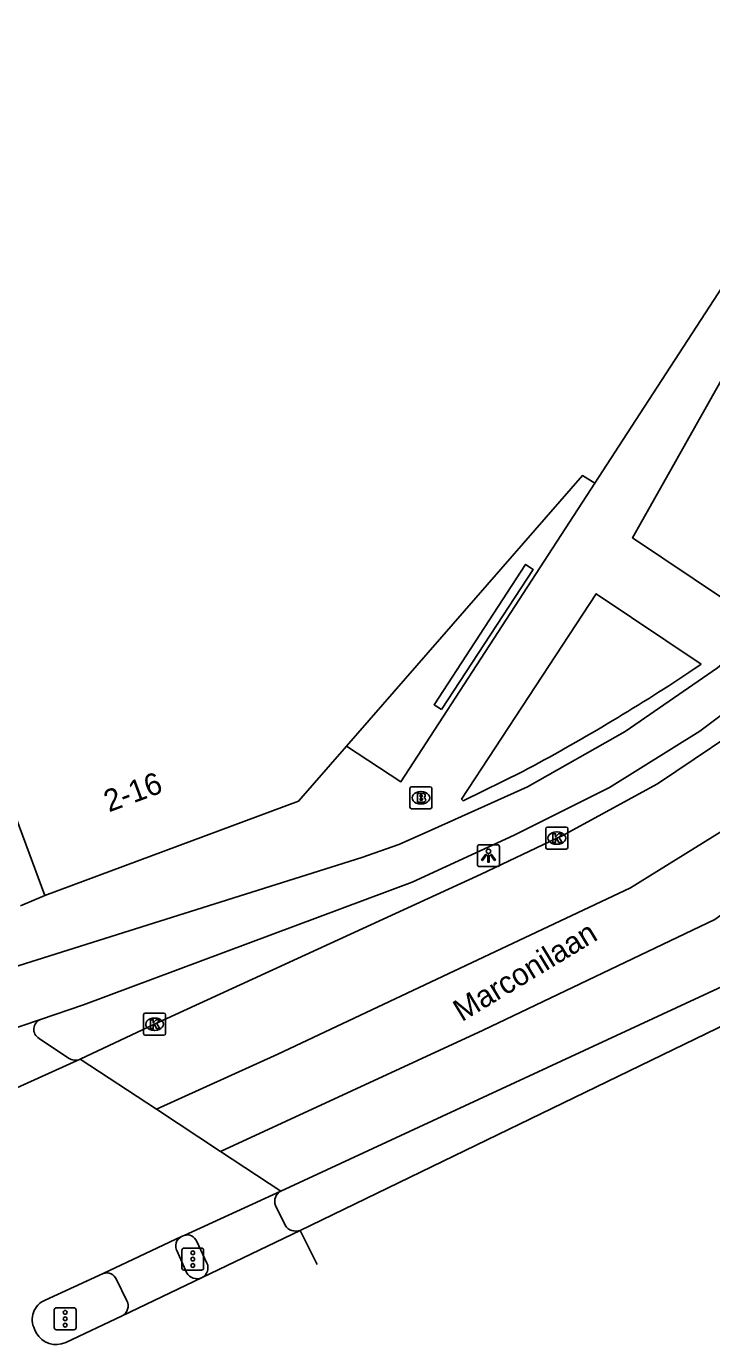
# Model space of a CAD drawing. Extents: x 159280 to 160375, y 384531 to 385872.
# Drawn here: x 160269.6 to 160300.7, y 384708.9 to 384768.8 of the extents above; entities that cross this region are included whole.
import ezdxf

# ---------------------------------------------------------------- set-up
doc = ezdxf.new("R2010")
doc.units = 0
for name, color, linetype in [('IMGEO_Brandkraan', 7, 'Continuous'), ('IMGEO_Fietspad_open', 7, 'Continuous'), ('IMGEO_Kolk', 7, 'Continuous'), ('IMGEO_Lichtpunt', 7, 'Continuous'), ('IMGEO_Muur', 7, 'Continuous'), ('IMGEO_Openbare_ruimte_label', 7, 'Continuous'), ('IMGEO_Pand', 7, 'Continuous'), ('IMGEO_Pand_nummerreeks', 7, 'Continuous'), ('IMGEO_Pand_overbouw', 7, 'Continuous'), ('IMGEO_Rijbaan_regionaal_gesloten', 7, 'Continuous'), ('IMGEO_Verkeersregelinstallatiepaal', 7, 'Continuous'), ('IMGEO_Voetpad_open', 7, 'Continuous')]:
    doc.layers.add(name, color=color, linetype=linetype)

msp = doc.modelspace()

# ---------------------------------------------------------------- linework, layer by layer
at = {"layer": 'IMGEO_Brandkraan'}
for p, q in [((160286.999, 384733.313), (160286.999, 384734.165)), ((160287.074, 384734.239), (160287.926, 384734.239)), ((160288, 384734.165), (160288, 384733.313)), ((160287.487, 384734.019), (160287.512, 384734.019)), ((160287.926, 384733.239), (160287.074, 384733.239)), ((160287.51, 384733.459), (160287.485, 384733.459))]:
    msp.add_line(p, q, dxfattribs=at)
for points in [[(160286.999, 384733.313), (160286.999, 384734.165)], [(160287.074, 384734.239), (160287.926, 384734.239)], [(160288, 384734.165), (160288, 384733.313)], [(160287.347, 384733.939), (160287.347, 384733.539), (160287.56, 384733.539)], [(160287.578, 384733.939), (160287.347, 384733.939)], [(160287.526, 384733.858), (160287.472, 384733.858), (160287.472, 384733.782)], [(160287.472, 384733.782), (160287.525, 384733.782)], [(160287.534, 384733.706), (160287.472, 384733.706), (160287.472, 384733.625)], [(160287.472, 384733.625), (160287.534, 384733.625)], [(160287.926, 384733.239), (160287.074, 384733.239)]]:
    msp.add_lwpolyline(points, dxfattribs=at)
for centre, radius, start, end in [((160287.076, 384734.163), 0.0765, 91.55205, 178.44795), ((160287.076, 384734.163), 0.0765, 91.55205, 178.44795), ((160287.924, 384734.163), 0.0765, 1.55205, 88.44795), ((160287.924, 384734.163), 0.0765, 1.55205, 88.44795), ((160287.527, 384733.82), 0.0379, 267.82845, 90.93552), ((160287.535, 384733.665), 0.0404, 269.87594, 90.50774), ((160287.566, 384733.79), 0.251, 268.66757, 293.53466), ((160287.582, 384733.794), 0.145, 59.4692, 91.53667), ((160287.607, 384733.841), 0.0922, 285.51372, 58.15012), ((160287.612, 384733.649), 0.105, 301.31148, 78.98903), ((160287.076, 384733.315), 0.0765, 181.55205, 268.44795), ((160287.076, 384733.315), 0.0765, 181.55205, 268.44795), ((160287.924, 384733.315), 0.0765, 271.55205, 358.44795), ((160287.924, 384733.315), 0.0765, 271.55205, 358.44795)]:
    msp.add_arc(centre, radius, start, end, dxfattribs=at)
for centre, major_axis, ratio, start_param, end_param in [((160287.486, 384733.739), (-0.387, 0.002), 0.722429, 4.712389, 7.853982), ((160287.511, 384733.739), (-0.39, 0.002), 0.717154, 1.570796, 4.712389)]:
    msp.add_ellipse(centre, major_axis=major_axis, ratio=ratio, start_param=start_param, end_param=end_param, dxfattribs=at)
at = {"layer": 'IMGEO_Fietspad_open'}
for points in [[(160260.908, 384723.487), (160284.819, 384731.029), (160286.494, 384731.616), (160287.694, 384732.145), (160292.33, 384734.242), (160296.76, 384736.744), (160300.949, 384739.632), (160304.863, 384742.883), (160307.528, 384745.469), (160310.687, 384750), (160313.442, 384754.555), (160316.237, 384759.87), (160317.753, 384763.448), (160318.943, 384767.148), (160319.798, 384770.938), (160319.861, 384771.302), (160320.101, 384772.775), (160320.777, 384776.935)], [(160270.242, 384723.679), (160272.194, 384724.337), (160287.108, 384729.904), (160291.732, 384732.04), (160296.051, 384734.213), (160300.159, 384736.763), (160304.023, 384739.67), (160307.611, 384742.911), (160308.844, 384744.169), (160309.077, 384743.979), (160312.912, 384749.44), (160313.265, 384750), (160316.515, 384755.766), (160319.237, 384761.8), (160321.378, 384767.949)], [(160264.569, 384721.757), (160270.242, 384723.679)], [(160276.44, 384713.159), (160276.865, 384712.185)], [(160274.167, 384710.904), (160273.686, 384711.87)]]:
    msp.add_lwpolyline(points, dxfattribs=at)
for centre, radius, start, end in [((160276.849, 384713.396), 0.472, 115.65699, 210.13755), ((160273.246, 384711.699), 0.472, 21.21965, 109.47375), ((160277.34, 384712.454), 0.546, 209.56619, 295.32072), ((160273.707, 384710.673), 0.515, 298.57425, 26.63174)]:
    msp.add_arc(centre, radius, start, end, dxfattribs=at)
at = {"layer": 'IMGEO_Kolk'}
for p, q in [((160293.165, 384731.484), (160293.165, 384732.336)), ((160293.24, 384732.41), (160294.092, 384732.41)), ((160294.166, 384732.336), (160294.166, 384731.484)), ((160293.653, 384732.19), (160293.678, 384732.19)), ((160294.092, 384731.41), (160293.24, 384731.41)), ((160293.676, 384731.63), (160293.651, 384731.63)), ((160274.992, 384723.963), (160275.844, 384723.963)), ((160274.917, 384723.037), (160274.917, 384723.889)), ((160275.405, 384723.743), (160275.43, 384723.743)), ((160275.918, 384723.889), (160275.918, 384723.037)), ((160275.844, 384722.963), (160274.992, 384722.963)), ((160275.428, 384723.183), (160275.403, 384723.183))]:
    msp.add_line(p, q, dxfattribs=at)
for points in [[(160293.165, 384731.484), (160293.165, 384732.336)], [(160293.24, 384732.41), (160294.092, 384732.41)], [(160294.166, 384732.336), (160294.166, 384731.484)], [(160293.486, 384732.11), (160293.609, 384732.11), (160293.609, 384731.959), (160293.739, 384732.11), (160293.903, 384732.11), (160293.757, 384731.959), (160293.91, 384731.71), (160293.758, 384731.71), (160293.673, 384731.874), (160293.609, 384731.807), (160293.609, 384731.71), (160293.486, 384731.71), (160293.486, 384732.11)], [(160294.092, 384731.41), (160293.24, 384731.41)], [(160274.992, 384723.963), (160275.844, 384723.963)], [(160274.917, 384723.037), (160274.917, 384723.889)], [(160275.238, 384723.663), (160275.361, 384723.663), (160275.361, 384723.512), (160275.491, 384723.663), (160275.655, 384723.663), (160275.509, 384723.512), (160275.662, 384723.263), (160275.51, 384723.263), (160275.425, 384723.427), (160275.361, 384723.36), (160275.361, 384723.263), (160275.238, 384723.263), (160275.238, 384723.663)], [(160275.918, 384723.889), (160275.918, 384723.037)], [(160275.844, 384722.963), (160274.992, 384722.963)]]:
    msp.add_lwpolyline(points, dxfattribs=at)
for centre, start, end in [((160293.242, 384732.334), 91.55205, 178.44795), ((160293.242, 384732.334), 91.55205, 178.44795), ((160294.09, 384732.334), 1.55205, 88.44795), ((160294.09, 384732.334), 1.55205, 88.44795), ((160293.242, 384731.486), 181.55205, 268.44795), ((160293.242, 384731.486), 181.55205, 268.44795), ((160294.09, 384731.486), 271.55205, 358.44795), ((160294.09, 384731.486), 271.55205, 358.44795), ((160274.994, 384723.887), 91.55205, 178.44795), ((160274.994, 384723.887), 91.55205, 178.44795), ((160275.842, 384723.887), 1.55205, 88.44795), ((160275.842, 384723.887), 1.55205, 88.44795), ((160274.994, 384723.039), 181.55205, 268.44795), ((160274.994, 384723.039), 181.55205, 268.44795), ((160275.842, 384723.039), 271.55205, 358.44795), ((160275.842, 384723.039), 271.55205, 358.44795)]:
    msp.add_arc(centre, 0.0765, start, end, dxfattribs=at)
for centre, major_axis, ratio, start_param, end_param in [((160293.652, 384731.91), (-0.387, 0.002), 0.722429, 4.712389, 7.853982), ((160293.677, 384731.91), (-0.39, 0.002), 0.717154, 1.570796, 4.712389), ((160275.404, 384723.463), (-0.387, 0.002), 0.722429, 4.712389, 7.853982), ((160275.429, 384723.463), (-0.39, 0.002), 0.717154, 1.570796, 4.712389)]:
    msp.add_ellipse(centre, major_axis=major_axis, ratio=ratio, start_param=start_param, end_param=end_param, dxfattribs=at)
at = {"layer": 'IMGEO_Lichtpunt'}
for p, q in [((160290.067, 384731.516), (160290.067, 384730.709)), ((160290.067, 384731.516), (160290.067, 384730.709)), ((160290.969, 384731.611), (160290.161, 384731.611)), ((160290.969, 384731.611), (160290.161, 384731.611)), ((160291.063, 384730.709), (160291.063, 384731.516)), ((160291.063, 384730.709), (160291.063, 384731.516)), ((160290.161, 384730.615), (160290.969, 384730.615)), ((160290.161, 384730.615), (160290.969, 384730.615))]:
    msp.add_line(p, q, dxfattribs=at)
for points in [[(160290.441, 384731.18), (160290.48, 384731.152), (160290.292, 384730.89), (160290.254, 384730.917), (160290.441, 384731.18)], [(160290.543, 384731.132), (160290.59, 384731.132), (160290.59, 384730.81), (160290.543, 384730.81), (160290.543, 384731.132)], [(160290.653, 384731.152), (160290.691, 384731.179), (160290.878, 384730.917), (160290.839, 384730.889), (160290.653, 384731.152)]]:
    msp.add_lwpolyline(points, dxfattribs=at)
msp.add_circle((160290.566, 384731.314), 0.0994, dxfattribs=at)
for centre, start, end in [((160290.161, 384731.516), 90, 180), ((160290.161, 384731.516), 90, 180), ((160290.969, 384731.516), 0, 90), ((160290.969, 384731.516), 0, 90), ((160290.161, 384730.709), 180, 270), ((160290.161, 384730.709), 180, 270), ((160290.969, 384730.709), 270, 0), ((160290.969, 384730.709), 270, 360)]:
    msp.add_arc(centre, 0.0946, start, end, dxfattribs=at)
at = {"layer": 'IMGEO_Muur'}
msp.add_lwpolyline([(160288.44, 384737.744), (160288.099, 384737.966), (160292.249, 384744.331), (160292.589, 384744.108), (160288.44, 384737.744)], dxfattribs=at)
at = {"layer": 'IMGEO_Pand'}
for points in [[(160317.84, 384782.608), (160296.668, 384750), (160295.383, 384748.02)], [(160284.125, 384736.075), (160294.824, 384748.367), (160295.383, 384748.02)], [(160265.839, 384738.192), (160266.974, 384738.625), (160270.447, 384729.303)], [(160284.125, 384736.075), (160281.951, 384733.589), (160270.447, 384729.303)]]:
    msp.add_lwpolyline(points, dxfattribs=at)
at = {"layer": 'IMGEO_Pand_overbouw'}
msp.add_lwpolyline([(160295.383, 384748.02), (160294.824, 384748.367), (160284.125, 384736.075), (160286.592, 384734.467)], close=True, dxfattribs=at)
at = {"layer": 'IMGEO_Rijbaan_regionaal_gesloten'}
for points in [[(160272.051, 384721.874), (160275.419, 384723.463), (160290.235, 384730.278), (160293.667, 384731.908), (160293.874, 384731.997), (160298.227, 384734.38), (160302.35, 384737.142), (160306.21, 384740.262), (160308.706, 384742.612), (160313.159, 384747.597), (160315.039, 384750), (160318.803, 384755.517), (160322.06, 384761.348), (160323.168, 384763.657), (160323.789, 384764.932)], [(160275.5, 384719.602), (160281.004, 384722.103), (160297.012, 384729.648), (160303.654, 384733.79), (160309.43, 384738.798), (160314.917, 384744.192), (160321.366, 384752.861), (160326.19, 384761.803)], [(160278.405, 384717.689), (160290.317, 384723.188), (160300.84, 384728.219), (160306.686, 384732.43), (160312.882, 384737.812), (160318.494, 384744.129), (160328.892, 384758.282)], [(160301.16, 384725.17), (160281.139, 384715.888)], [(160301.43, 384723.505), (160282.024, 384714.104)], [(160272.051, 384721.874), (160266.945, 384719.582)], [(160275.5, 384719.602), (160272.051, 384721.874)], [(160278.405, 384717.689), (160275.5, 384719.602)], [(160281.139, 384715.888), (160278.405, 384717.689)], [(160276.759, 384713.874), (160281.139, 384715.888)], [(160273.089, 384712.144), (160276.644, 384713.822)], [(160276.644, 384713.822), (160276.759, 384713.874)], [(160282.024, 384714.104), (160277.573, 384711.961)], [(160282.797, 384712.557), (160282.024, 384714.104)], [(160270.455, 384710.933), (160273.089, 384712.144)], [(160277.573, 384711.961), (160273.953, 384710.221)], [(160273.953, 384710.221), (160271.388, 384709.013)], [(160270.049, 384709.449), (160269.978, 384709.616)]]:
    msp.add_lwpolyline(points, dxfattribs=at)
for centre, radius, start, end in [((160270.812, 384710.059), 0.944, 112.20997, 207.97059), ((160270.952, 384709.948), 1.032, 208.94305, 294.98478)]:
    msp.add_arc(centre, radius, start, end, dxfattribs=at)
at = {"layer": 'IMGEO_Verkeersregelinstallatiepaal'}
for p, q in [((160276.656, 384712.398), (160276.656, 384713.198)), ((160276.656, 384713.198), (160276.656, 384712.398)), ((160276.756, 384713.298), (160277.546, 384713.298)), ((160277.546, 384713.298), (160276.756, 384713.298)), ((160277.646, 384713.198), (160277.646, 384712.398)), ((160277.646, 384712.398), (160277.646, 384713.198)), ((160277.546, 384712.298), (160276.756, 384712.298)), ((160276.756, 384712.298), (160277.546, 384712.298)), ((160270.869, 384709.691), (160270.869, 384710.491)), ((160270.869, 384710.491), (160270.869, 384709.691)), ((160270.969, 384710.591), (160271.759, 384710.591)), ((160271.759, 384710.591), (160270.969, 384710.591)), ((160271.859, 384710.491), (160271.859, 384709.691)), ((160271.859, 384709.691), (160271.859, 384710.491)), ((160271.759, 384709.591), (160270.969, 384709.591)), ((160270.969, 384709.591), (160271.759, 384709.591))]:
    msp.add_line(p, q, dxfattribs=at)
for centre in [(160277.151, 384713.088), (160277.151, 384712.798), (160277.151, 384712.508), (160271.364, 384710.381), (160271.364, 384710.091), (160271.364, 384709.801)]:
    msp.add_circle(centre, 0.085, dxfattribs=at)
for centre, start, end in [((160276.756, 384713.198), 90, 180), ((160276.756, 384713.198), 90, 180), ((160277.546, 384713.198), 0, 90), ((160277.546, 384713.198), 360, 90), ((160276.756, 384712.398), 180, 270), ((160276.756, 384712.398), 180, 270), ((160277.546, 384712.398), 270, 0), ((160277.546, 384712.398), 270, 0), ((160270.969, 384710.491), 90, 180), ((160270.969, 384710.491), 90, 180), ((160271.759, 384710.491), 0, 90), ((160271.759, 384710.491), 360, 90), ((160270.969, 384709.691), 180, 270), ((160270.969, 384709.691), 180, 270), ((160271.759, 384709.691), 270, 0), ((160271.759, 384709.691), 270, 0)]:
    msp.add_arc(centre, 0.1, start, end, dxfattribs=at)
at = {"layer": 'IMGEO_Voetpad_open'}
for points in [[(160319.133, 384770.758), (160314.552, 384776.55), (160297.093, 384745.54), (160302.699, 384741.789), (160304.472, 384743.393)], [(160295.383, 384748.02), (160286.592, 384734.467), (160284.125, 384736.075)], [(160300.214, 384739.804), (160295.453, 384743.004), (160289.349, 384733.684), (160289.424, 384733.607), (160292.127, 384734.934)], [(160299.659, 384739.427), (160300.214, 384739.804)], [(160270.447, 384729.303), (160269.341, 384728.839)], [(160270.177, 384722.815), (160271.51, 384721.927)], [(160280.907, 384715.23), (160281.336, 384714.332)], [(160277.796, 384712.621), (160277.33, 384713.6)]]:
    msp.add_lwpolyline(points, dxfattribs=at)
for centre, radius, start, end in [((160249.267, 384815.343), 91.119, 298.05853, 303.57544), ((160270.421, 384723.231), 0.482, 111.78623, 239.60909), ((160271.829, 384722.392), 0.564, 235.59781, 293.21174), ((160281.397, 384715.427), 0.528, 119.2486, 201.90777), ((160276.9, 384713.436), 0.46, 20.85946, 107.87158), ((160281.822, 384714.647), 0.579, 212.91574, 290.41435), ((160277.329, 384712.411), 0.512, 298.45615, 24.20581)]:
    msp.add_arc(centre, radius, start, end, dxfattribs=at)

# ---------------------------------------------------------------- texts
at = {"layer": 'IMGEO_Openbare_ruimte_label'}
msp.add_text('Marconilaan', height=1, rotation=31.20949, dxfattribs=at).set_placement((160289.357, 384723.552))
at = {"layer": 'IMGEO_Pand_nummerreeks'}
msp.add_text('2-16', height=1, rotation=20.43167, dxfattribs=at).set_placement((160273.349, 384733.073))

doc.saveas('drawing.dxf')
